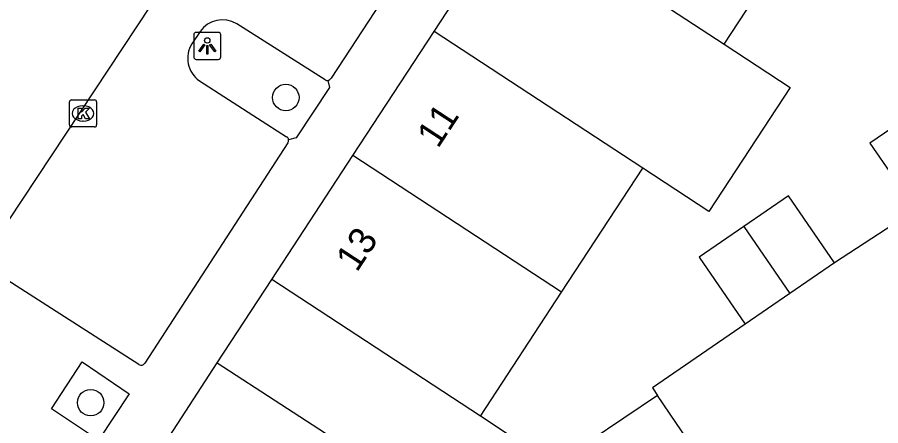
# Model space of a CAD drawing. Extents: x 159280 to 160375, y 384531 to 385872.
# Drawn here: x 159766.29 to 159798.16, y 385198.36 to 385213.43 of the extents above; entities that cross this region are included whole.
import ezdxf

# ---------------------------------------------------------------- set-up
doc = ezdxf.new("R2010")
doc.units = 0
for name, color, linetype in [('IMGEO_Boom', 7, 'Continuous'), ('IMGEO_Erf', 7, 'Continuous'), ('IMGEO_Kolk', 7, 'Continuous'), ('IMGEO_Lichtpunt', 7, 'Continuous'), ('IMGEO_Pand', 7, 'Continuous'), ('IMGEO_Pand_nummerreeks', 7, 'Continuous'), ('IMGEO_Parkeervlak_open', 7, 'Continuous'), ('IMGEO_Rijbaan_lokaal_open', 7, 'Continuous'), ('IMGEO_Voetpad_open', 7, 'Continuous')]:
    doc.layers.add(name, color=color, linetype=linetype)

msp = doc.modelspace()

# ---------------------------------------------------------------- linework, layer by layer
at = {"layer": 'IMGEO_Boom'}
for centre in [(159776.198, 385210.471), (159768.998, 385199.209)]:
    msp.add_circle(centre, 0.489, dxfattribs=at)
at = {"layer": 'IMGEO_Erf'}
msp.add_lwpolyline([(159788.582, 385196.132), (159787.911, 385195.693), (159783.384, 385198.712)], dxfattribs=at)
at = {"layer": 'IMGEO_Kolk'}
for p, q in [((159768.216, 385209.457), (159768.216, 385210.309)), ((159768.291, 385210.383), (159769.143, 385210.383)), ((159768.704, 385210.163), (159768.729, 385210.163)), ((159769.217, 385210.309), (159769.217, 385209.457)), ((159768.727, 385209.603), (159768.702, 385209.603)), ((159769.143, 385209.383), (159768.291, 385209.383))]:
    msp.add_line(p, q, dxfattribs=at)
for points in [[(159768.216, 385209.457), (159768.216, 385210.309)], [(159768.291, 385210.383), (159769.143, 385210.383)], [(159769.217, 385210.309), (159769.217, 385209.457)], [(159768.537, 385210.083), (159768.66, 385210.083), (159768.66, 385209.932), (159768.79, 385210.083), (159768.954, 385210.083), (159768.808, 385209.932), (159768.961, 385209.683), (159768.809, 385209.683), (159768.724, 385209.847), (159768.66, 385209.78), (159768.66, 385209.683), (159768.537, 385209.683), (159768.537, 385210.083)], [(159769.143, 385209.383), (159768.291, 385209.383)]]:
    msp.add_lwpolyline(points, dxfattribs=at)
for centre, start, end in [((159768.293, 385210.307), 91.552, 178.448), ((159768.293, 385210.307), 91.552, 178.448), ((159769.141, 385210.307), 1.552, 88.448), ((159769.141, 385210.307), 1.552, 88.448), ((159768.293, 385209.459), 181.552, 268.448), ((159768.293, 385209.459), 181.552, 268.448), ((159769.141, 385209.459), 271.552, 358.448), ((159769.141, 385209.459), 271.552, 358.448)]:
    msp.add_arc(centre, 0.0765, start, end, dxfattribs=at)
for centre, major_axis, ratio, start_param, end_param in [((159768.703, 385209.883), (-0.387, 0.002), 0.722429, 4.712389, 7.853982), ((159768.728, 385209.883), (-0.39, 0.002), 0.717154, 1.570796, 4.712389)]:
    msp.add_ellipse(centre, major_axis=major_axis, ratio=ratio, start_param=start_param, end_param=end_param, dxfattribs=at)
at = {"layer": 'IMGEO_Lichtpunt'}
for p, q in [((159772.803, 385212.78), (159772.803, 385211.973)), ((159772.803, 385212.78), (159772.803, 385211.973)), ((159773.705, 385212.875), (159772.897, 385212.875)), ((159773.705, 385212.875), (159772.897, 385212.875)), ((159773.799, 385211.973), (159773.799, 385212.78)), ((159773.799, 385211.973), (159773.799, 385212.78)), ((159772.897, 385211.879), (159773.705, 385211.879)), ((159772.897, 385211.879), (159773.705, 385211.879))]:
    msp.add_line(p, q, dxfattribs=at)
for points in [[(159773.177, 385212.444), (159773.216, 385212.416), (159773.028, 385212.154), (159772.99, 385212.181), (159773.177, 385212.444)], [(159773.279, 385212.396), (159773.326, 385212.396), (159773.326, 385212.074), (159773.279, 385212.074), (159773.279, 385212.396)], [(159773.389, 385212.416), (159773.427, 385212.443), (159773.614, 385212.181), (159773.575, 385212.153), (159773.389, 385212.416)]]:
    msp.add_lwpolyline(points, dxfattribs=at)
msp.add_circle((159773.302, 385212.578), 0.0994, dxfattribs=at)
for centre, start, end in [((159772.897, 385212.78), 90, 180), ((159772.897, 385212.78), 90, 180), ((159773.705, 385212.78), 0, 90), ((159773.705, 385212.78), 0, 90), ((159772.897, 385211.973), 180, 270), ((159772.897, 385211.973), 180, 270), ((159773.705, 385211.973), 270, 0), ((159773.705, 385211.973), 270, 360)]:
    msp.add_arc(centre, 0.0946, start, end, dxfattribs=at)
at = {"layer": 'IMGEO_Pand'}
for points in [[(159781.671, 385212.907), (159784.667, 385217.481)], [(159784.667, 385217.481), (159792.372, 385212.434)], [(159792.372, 385212.434), (159795.368, 385217.008)], [(159778.675, 385208.333), (159781.671, 385212.907)], [(159789.376, 385207.86), (159781.671, 385212.907)], [(159792.372, 385212.434), (159794.81, 385210.837), (159791.814, 385206.263), (159789.376, 385207.86)], [(159799.419, 385209.923), (159797.757, 385208.781), (159799.451, 385206.328)], [(159775.679, 385203.758), (159778.675, 385208.333)], [(159786.38, 385203.286), (159778.675, 385208.333)], [(159786.38, 385203.286), (159789.376, 385207.86)], [(159796.447, 385204.369), (159794.75, 385206.843), (159793.104, 385205.714)], [(159793.104, 385205.714), (159791.457, 385204.585), (159793.154, 385202.111)], [(159793.104, 385205.714), (159794.801, 385203.24)], [(159796.447, 385204.369), (159794.801, 385203.24)], [(159783.384, 385198.712), (159775.679, 385203.758)], [(159783.384, 385198.712), (159786.38, 385203.286)], [(159794.801, 385203.24), (159793.154, 385202.111)], [(159770.309, 385195.501), (159773.671, 385200.678)], [(159773.671, 385200.678), (159778.368, 385197.628), (159776.579, 385194.655)], [(159789.921, 385199.477), (159788.671, 385198.634), (159787.434, 385197.799), (159788.582, 385196.132)], [(159791.039, 385197.82), (159789.921, 385199.477)]]:
    msp.add_lwpolyline(points, dxfattribs=at)
at = {"layer": 'IMGEO_Parkeervlak_open'}
for points in [[(159777.654, 385211.121), (159774.388, 385213.191)], [(159773.038, 385212.909), (159772.73, 385212.458)], [(159773.013, 385211.085), (159776.225, 385209.015)]]:
    msp.add_lwpolyline(points, dxfattribs=at)
for centre, radius, start, end in [((159773.867, 385212.311), 1.023, 59.397, 144.2006), ((159773.61, 385211.924), 1.03, 148.7405, 234.5527), ((159777.727, 385211.253), 0.151, 240.9408, 279.3769), ((159776.189, 385208.908), 0.113, 359.4922, 71.4827)]:
    msp.add_arc(centre, radius, start, end, dxfattribs=at)
at = {"layer": 'IMGEO_Rijbaan_lokaal_open'}
for points in [[(159764.393, 385203.556), (159784.883, 385234.53)], [(159799.451, 385206.328), (159796.447, 385204.369)], [(159793.154, 385202.111), (159789.73, 385199.761), (159789.921, 385199.477)]]:
    msp.add_lwpolyline(points, dxfattribs=at)
at = {"layer": 'IMGEO_Voetpad_open'}
for points in [[(159783.175, 385219.293), (159777.868, 385211.189)], [(159777.752, 385211.104), (159777.81, 385210.842), (159776.581, 385208.981), (159776.302, 385208.907)], [(159776.272, 385208.802), (159770.997, 385200.667)], [(159770.774, 385200.613), (159765.766, 385203.824)], [(159773.671, 385200.678), (159775.679, 385203.758)], [(159768.679, 385200.711), (159770.424, 385199.534), (159769.281, 385197.827), (159767.557, 385198.981), (159768.679, 385200.711)]]:
    msp.add_lwpolyline(points, dxfattribs=at)
for centre, radius, start, end in [((159777.722, 385211.285), 0.184, 279.2812, 293.6389), ((159777.727, 385211.258), 0.157, 296.0754, 333.9246), ((159776.165, 385208.889), 0.138, 320.7398, 7.3694), ((159770.856, 385200.764), 0.171, 241.6248, 325.5998)]:
    msp.add_arc(centre, radius, start, end, dxfattribs=at)

# ---------------------------------------------------------------- texts
at = {"layer": 'IMGEO_Pand_nummerreeks'}
for s, p in [('11', (159781.813, 385208.561)), ('13', (159778.821, 385203.991))]:
    msp.add_text(s, height=1, rotation=56.7744, dxfattribs=at).set_placement(p)

doc.saveas('drawing.dxf')
